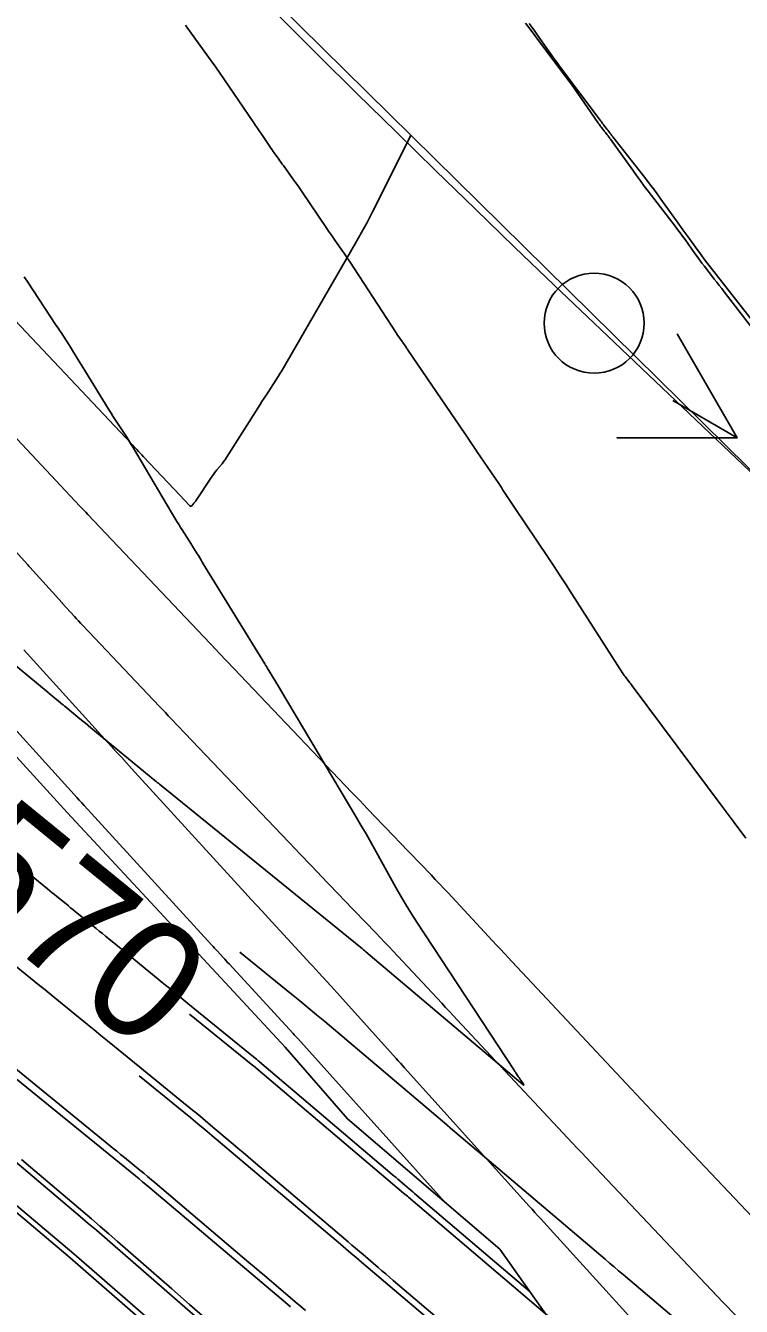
# Model space of a CAD drawing. Extents: x 954385 to 988206, y 1868364 to 1924553.
# Drawn here: x 955424.8 to 955460.6, y 1923273.7 to 1923337.7 of the extents above; entities that cross this region are included whole.
import ezdxf

# ---------------------------------------------------------------- set-up
doc = ezdxf.new("R2010")
doc.units = 0
for name, color, linetype in [('1', 7, 'Continuous'), ('Default', 7, 'Continuous'), ('Ex_Major Contours', 7, 'Continuous'), ('Ex_Minor Contours', 7, 'Continuous'), ('Perimeter', 7, 'Continuous'), ('Prop_Horiz Alignment', 7, 'Continuous'), ('Proposed Fill', 7, 'Continuous'), ('Slopes', 7, 'Continuous')]:
    doc.layers.add(name, color=color, linetype=linetype)

msp = doc.modelspace()

# ---------------------------------------------------------------- linework, layer by layer
for points in [[(955424.269, 1923322.936), (955430.343, 1923316.482), (955430.427, 1923316.393), (955430.51, 1923316.305), (955430.593, 1923316.216), (955430.677, 1923316.128), (955432.207, 1923314.508), (955432.23, 1923314.484), (955432.996, 1923313.676), (955433.023, 1923313.655), (955433.05, 1923313.648), (955433.076, 1923313.656), (955433.102, 1923313.679), (955433.205, 1923313.802), (955433.23, 1923313.832), (955433.254, 1923313.864), (955433.278, 1923313.896), (955433.3, 1923313.929), (955434.119, 1923315.161), (955434.175, 1923315.242), (955434.232, 1923315.322), (955434.292, 1923315.399), (955434.354, 1923315.476), (955434.606, 1923315.777), (955434.668, 1923315.853), (955434.727, 1923315.931), (955434.784, 1923316.012), (955434.837, 1923316.094), (955436.504, 1923318.733), (955436.603, 1923318.89), (955436.704, 1923319.046), (955436.805, 1923319.203), (955436.907, 1923319.358), (955437.42, 1923320.136), (955437.47, 1923320.214), (955437.519, 1923320.292), (955437.567, 1923320.37), (955437.614, 1923320.449), (955441.28, 1923326.801), (955441.578, 1923327.328), (955441.868, 1923327.859), (955442.15, 1923328.395), (955442.424, 1923328.935), (955444.039, 1923332.191)], [(955421.469, 1923320.079), (955427.507, 1923313.663), (955427.605, 1923313.559), (955427.703, 1923313.455), (955427.801, 1923313.351), (955427.899, 1923313.248), (955429.393, 1923311.666), (955429.429, 1923311.628), (955434.311, 1923306.478), (955434.448, 1923306.334), (955434.584, 1923306.191), (955434.72, 1923306.048), (955434.857, 1923305.904), (955441.097, 1923299.36), (955441.293, 1923299.155), (955441.488, 1923298.95), (955441.684, 1923298.746), (955441.88, 1923298.541), (955442.664, 1923297.722), (955442.861, 1923297.517), (955443.057, 1923297.313), (955443.253, 1923297.108), (955443.449, 1923296.904), (955445.05, 1923295.234), (955445.263, 1923295.011), (955445.476, 1923294.787), (955445.688, 1923294.562), (955445.899, 1923294.336), (955448.328, 1923291.732), (955448.522, 1923291.524), (955448.717, 1923291.316), (955448.911, 1923291.108), (955449.106, 1923290.9), (955455.045, 1923284.558), (955455.305, 1923284.281), (955455.565, 1923284.004), (955455.825, 1923283.728), (955456.086, 1923283.452), (955461.692, 1923277.529)], [(955418.409, 1923317.887), (955424.895, 1923310.718), (955424.948, 1923310.659), (955425.001, 1923310.601), (955426.617, 1923308.82), (955426.626, 1923308.81), (955427.232, 1923308.144), (955427.335, 1923308.032), (955427.437, 1923307.921), (955427.541, 1923307.81), (955427.644, 1923307.7), (955431.49, 1923303.644), (955431.633, 1923303.493), (955431.777, 1923303.342), (955431.92, 1923303.191), (955432.064, 1923303.04), (955438.282, 1923296.519), (955438.481, 1923296.31), (955438.681, 1923296.101), (955438.881, 1923295.892), (955439.081, 1923295.683), (955439.881, 1923294.849), (955440.081, 1923294.64), (955440.281, 1923294.432), (955440.482, 1923294.223), (955440.682, 1923294.015), (955442.293, 1923292.336), (955442.51, 1923292.11), (955442.725, 1923291.883), (955442.94, 1923291.655), (955443.154, 1923291.427), (955445.583, 1923288.822), (955445.774, 1923288.617), (955445.966, 1923288.412), (955446.157, 1923288.207), (955446.349, 1923288.002), (955452.35, 1923281.594), (955452.582, 1923281.347), (955452.814, 1923281.1), (955453.046, 1923280.854), (955453.279, 1923280.607), (955459.062, 1923274.497), (955459.654, 1923273.875), (955459.677, 1923273.851), (955459.699, 1923273.828), (955459.722, 1923273.804), (955459.744, 1923273.78), (955466.102, 1923267.163)], [(955456.245, 1923271.765), (955450.514, 1923278.073), (955450.375, 1923278.226), (955450.236, 1923278.379), (955450.098, 1923278.533), (955449.959, 1923278.686), (955443.728, 1923285.599), (955443.624, 1923285.715), (955443.52, 1923285.83), (955443.416, 1923285.946), (955443.312, 1923286.062), (955440.639, 1923289.037), (955440.49, 1923289.202), (955440.341, 1923289.366), (955440.191, 1923289.53), (955440.041, 1923289.693), (955439.439, 1923290.346), (955439.288, 1923290.51), (955439.138, 1923290.673), (955438.987, 1923290.836), (955438.837, 1923291), (955436.907, 1923293.097), (955436.621, 1923293.408), (955436.335, 1923293.72), (955436.049, 1923294.032), (955435.764, 1923294.344), (955430.09, 1923300.554), (955429.835, 1923300.833), (955429.58, 1923301.112), (955429.325, 1923301.392), (955429.071, 1923301.671), (955424.701, 1923306.475)], [(955445.762, 1923278.875), (955441.763, 1923283.313), (955441.61, 1923283.483), (955441.457, 1923283.652), (955441.304, 1923283.822), (955441.152, 1923283.992), (955438.397, 1923287.058), (955438.338, 1923287.123), (955438.278, 1923287.189), (955438.219, 1923287.254), (955438.159, 1923287.319), (955434.958, 1923290.79), (955434.885, 1923290.869), (955434.812, 1923290.948), (955434.739, 1923291.027), (955434.666, 1923291.106), (955434.375, 1923291.424), (955434.302, 1923291.503), (955434.229, 1923291.582), (955434.156, 1923291.662), (955434.083, 1923291.741), (955427.723, 1923298.702), (955427.599, 1923298.839), (955427.474, 1923298.975), (955427.35, 1923299.111), (955427.226, 1923299.248), (955422.583, 1923304.352)]]:
    msp.add_lwpolyline(points)
at = {"layer": '1'}
for points in [[(955432.783, 1923337.682), (955432.854, 1923337.583), (955434.066, 1923335.899), (955434.291, 1923335.585), (955434.514, 1923335.269), (955434.734, 1923334.951), (955434.952, 1923334.632), (955436.191, 1923332.805), (955436.283, 1923332.67), (955436.374, 1923332.535), (955436.466, 1923332.4), (955436.557, 1923332.266), (955436.998, 1923331.618), (955437.053, 1923331.538), (955437.108, 1923331.458), (955437.164, 1923331.378), (955437.22, 1923331.299), (955437.447, 1923330.982), (955437.503, 1923330.903), (955437.56, 1923330.824), (955437.617, 1923330.745), (955437.674, 1923330.666), (955438.182, 1923329.961), (955438.285, 1923329.817), (955438.387, 1923329.672), (955438.488, 1923329.526), (955438.588, 1923329.38), (955439.841, 1923327.534), (955439.935, 1923327.396), (955440.029, 1923327.259), (955440.123, 1923327.122), (955440.218, 1923326.986), (955440.598, 1923326.44), (955440.693, 1923326.303), (955440.786, 1923326.165), (955440.879, 1923326.027), (955440.97, 1923325.888), (955443.305, 1923322.318), (955443.312, 1923322.308), (955443.319, 1923322.297), (955443.338, 1923322.271), (955443.349, 1923322.256), (955443.6, 1923321.887), (955443.611, 1923321.872), (955443.625, 1923321.852), (955443.633, 1923321.84), (955443.8, 1923321.595), (955443.829, 1923321.552), (955443.858, 1923321.51), (955443.887, 1923321.468), (955443.915, 1923321.426), (955446.743, 1923317.294), (955446.794, 1923317.219), (955446.844, 1923317.144), (955446.895, 1923317.069), (955446.945, 1923316.993), (955447.145, 1923316.69), (955447.195, 1923316.614), (955447.245, 1923316.539), (955447.296, 1923316.464), (955447.346, 1923316.388), (955448.432, 1923314.782), (955448.498, 1923314.684), (955448.564, 1923314.585), (955448.629, 1923314.487), (955448.694, 1923314.387), (955448.953, 1923313.991), (955449.018, 1923313.891), (955449.083, 1923313.793), (955449.149, 1923313.694), (955449.215, 1923313.596), (955450.902, 1923311.087), (955451.204, 1923310.635), (955451.503, 1923310.182), (955451.8, 1923309.727), (955452.094, 1923309.27), (955454.633, 1923305.304), (955454.669, 1923305.249), (955454.707, 1923305.195), (955454.745, 1923305.142), (955454.785, 1923305.09), (955454.947, 1923304.883), (955454.987, 1923304.831), (955455.027, 1923304.779), (955455.066, 1923304.726), (955455.106, 1923304.674), (955459.601, 1923298.647), (955460.19, 1923297.859), (955460.781, 1923297.072)], [(955449.96, 1923337.759), (955450.102, 1923337.569), (955450.241, 1923337.377), (955450.377, 1923337.184), (955450.918, 1923336.406), (955451.055, 1923336.212), (955451.193, 1923336.02), (955451.332, 1923335.828), (955451.473, 1923335.638), (955453.503, 1923332.933), (955453.518, 1923332.913), (955453.532, 1923332.894), (955453.547, 1923332.875), (955453.561, 1923332.855), (955453.617, 1923332.777), (955453.631, 1923332.757), (955453.646, 1923332.738), (955453.66, 1923332.719), (955453.675, 1923332.7), (955453.798, 1923332.543), (955453.839, 1923332.49), (955453.88, 1923332.438), (955453.977, 1923332.313), (955453.99, 1923332.296), (955454.003, 1923332.279), (955454.016, 1923332.262), (955454.028, 1923332.245), (955454.077, 1923332.177), (955454.09, 1923332.159), (955454.102, 1923332.142), (955454.115, 1923332.126), (955454.128, 1923332.109), (955455.779, 1923330.007), (955455.973, 1923329.758), (955456.163, 1923329.507), (955456.351, 1923329.253), (955456.537, 1923328.998), (955457.406, 1923327.786), (955457.64, 1923327.46), (955457.874, 1923327.134), (955458.341, 1923326.483), (955458.459, 1923326.321), (955458.578, 1923326.16), (955458.699, 1923326), (955458.821, 1923325.842), (955461.642, 1923322.23)], [(955434.566, 1923269.532), (955427.026, 1923276.115), (955419.36, 1923282.565), (955416.875, 1923284.631), (955412.15, 1923288.602), (955411.797, 1923288.897), (955411.387, 1923289.24), (955406.788, 1923293.242), (955403.567, 1923296.344), (955402.028, 1923297.845), (955397.327, 1923302.509), (955396.099, 1923303.811), (955392.576, 1923307.124), (955388.578, 1923311.227), (955387.953, 1923311.866), (955383.437, 1923316.711), (955381.374, 1923318.952), (955378.994, 1923321.623), (955374.705, 1923326.677)], [(955424.726, 1923325.119), (955424.938, 1923324.79), (955425.152, 1923324.463), (955426.324, 1923322.688), (955426.385, 1923322.597), (955426.445, 1923322.506), (955426.505, 1923322.415), (955426.565, 1923322.324), (955426.806, 1923321.961), (955426.866, 1923321.869), (955426.925, 1923321.778), (955426.983, 1923321.685), (955427.04, 1923321.592), (955427.419, 1923320.973), (955427.501, 1923320.838), (955427.583, 1923320.704), (955427.665, 1923320.57), (955427.748, 1923320.436), (955428.965, 1923318.456), (955429.06, 1923318.303), (955429.156, 1923318.15), (955429.254, 1923317.999), (955429.353, 1923317.848), (955429.751, 1923317.246), (955429.849, 1923317.095), (955429.946, 1923316.942), (955430.041, 1923316.789), (955430.134, 1923316.634), (955432.306, 1923312.971), (955432.382, 1923312.845), (955432.459, 1923312.719), (955432.537, 1923312.593), (955432.615, 1923312.468), (955433.079, 1923311.74), (955433.091, 1923311.721), (955433.103, 1923311.702), (955433.128, 1923311.664), (955433.135, 1923311.655), (955433.141, 1923311.645), (955433.147, 1923311.636), (955433.153, 1923311.626), (955433.321, 1923311.351), (955433.372, 1923311.268), (955433.423, 1923311.185), (955433.566, 1923310.951), (955433.575, 1923310.936), (955433.584, 1923310.922), (955433.604, 1923310.892), (955433.613, 1923310.878), (955433.622, 1923310.863), (955436.74, 1923305.786), (955436.751, 1923305.769), (955436.761, 1923305.752), (955436.772, 1923305.735), (955436.783, 1923305.718), (955436.827, 1923305.651), (955436.838, 1923305.634), (955436.849, 1923305.617), (955436.86, 1923305.6), (955436.87, 1923305.583), (955437.257, 1923304.937), (955437.325, 1923304.823), (955437.393, 1923304.71), (955437.461, 1923304.596), (955437.528, 1923304.482), (955441.289, 1923298.161), (955441.548, 1923297.722), (955441.803, 1923297.282), (955442.055, 1923296.839), (955442.303, 1923296.394), (955443.291, 1923294.612), (955443.541, 1923294.169), (955443.801, 1923293.731), (955444.068, 1923293.298), (955444.343, 1923292.869), (955449.198, 1923285.478), (955449.22, 1923285.444), (955449.243, 1923285.41), (955449.265, 1923285.377), (955449.288, 1923285.343), (955449.403, 1923285.173), (955449.424, 1923285.142), (955449.446, 1923285.11), (955449.489, 1923285.048), (955449.5, 1923285.032), (955449.51, 1923285.016), (955449.521, 1923285), (955449.531, 1923284.984), (955449.663, 1923284.779), (955449.68, 1923284.748), (955449.683, 1923284.735), (955449.67, 1923284.739), (955449.642, 1923284.761), (955449.324, 1923285.03), (955449.315, 1923285.038), (955441.8, 1923291.393), (955441.736, 1923291.447), (955441.671, 1923291.501), (955441.606, 1923291.554), (955441.541, 1923291.607), (955431.485, 1923299.765), (955431.427, 1923299.812), (955431.369, 1923299.859), (955431.311, 1923299.907), (955431.253, 1923299.954), (955428.05, 1923302.586), (955427.915, 1923302.697), (955427.779, 1923302.809), (955427.644, 1923302.92), (955427.509, 1923303.031), (955426.762, 1923303.645), (955426.729, 1923303.672), (955426.697, 1923303.699), (955426.664, 1923303.726), (955426.631, 1923303.753), (955426.435, 1923303.916), (955426.328, 1923304.004), (955426.06, 1923304.227), (955425.959, 1923304.31), (955425.921, 1923304.341), (955423.007, 1923306.75)], [(955458.51, 1923271.998), (955454.646, 1923275.276), (955454.423, 1923275.465), (955454.2, 1923275.655), (955453.976, 1923275.844), (955453.753, 1923276.034), (955447.405, 1923281.421), (955446.984, 1923281.778), (955446.563, 1923282.135), (955446.141, 1923282.492), (955445.72, 1923282.849), (955439.736, 1923287.908), (955439.324, 1923288.255), (955438.91, 1923288.6), (955438.495, 1923288.942), (955438.077, 1923289.282), (955435.501, 1923291.373)], [(955438.036, 1923273.658), (955437.782, 1923273.872), (955430.997, 1923279.61), (955430.818, 1923279.76), (955430.639, 1923279.91), (955430.459, 1923280.058), (955430.278, 1923280.206), (955420.385, 1923288.232)], [(955451.211, 1923272.953), (955443.929, 1923279.133), (955443.867, 1923279.186), (955443.805, 1923279.238), (955443.743, 1923279.291), (955443.681, 1923279.343), (955436.171, 1923285.694), (955436.156, 1923285.706), (955436.141, 1923285.719), (955432.98, 1923288.283)], [(955434.952, 1923271.724), (955429.138, 1923276.788), (955428.735, 1923277.137), (955428.331, 1923277.485), (955427.926, 1923277.832), (955427.519, 1923278.176), (955418.576, 1923285.729)], [(955430.46, 1923285.193), (955432.691, 1923283.383), (955433.044, 1923283.095), (955433.395, 1923282.806), (955433.745, 1923282.514), (955434.094, 1923282.221), (955440.524, 1923276.784), (955440.786, 1923276.562), (955441.047, 1923276.341), (955441.309, 1923276.119), (955441.57, 1923275.897), (955448.484, 1923270.03)]]:
    msp.add_lwpolyline(points, dxfattribs=at)
at = {"layer": 'Default'}
msp.add_line((955858.372, 1922937.149), (955453.201, 1923322.797), dxfattribs=at)
msp.add_arc((956111.568, 1924014.493), 954.93, 205.346268, 226.414195, dxfattribs=at)
at = {"layer": 'Ex_Major Contours'}
for points in [[(955449.778, 1923337.784), (955450.012, 1923337.476), (955450.244, 1923337.166), (955450.476, 1923336.857), (955451.932, 1923334.905), (955452.087, 1923334.696), (955452.239, 1923334.485), (955452.388, 1923334.273), (955452.536, 1923334.059), (955453.387, 1923332.814), (955453.401, 1923332.793), (955453.415, 1923332.772), (955453.43, 1923332.752), (955453.444, 1923332.732), (955453.503, 1923332.651), (955453.518, 1923332.63), (955453.533, 1923332.61), (955453.548, 1923332.591), (955453.564, 1923332.571), (955453.684, 1923332.423), (955453.704, 1923332.398), (955453.725, 1923332.372), (955453.745, 1923332.346), (955453.765, 1923332.321), (955453.859, 1923332.2), (955453.872, 1923332.183), (955453.886, 1923332.166), (955453.899, 1923332.148), (955453.912, 1923332.13), (955453.963, 1923332.06), (955453.976, 1923332.042), (955453.989, 1923332.024), (955454.002, 1923332.006), (955454.014, 1923331.989), (955455.126, 1923330.432), (955455.317, 1923330.167), (955455.51, 1923329.905), (955455.706, 1923329.644), (955455.903, 1923329.384), (955457.246, 1923327.643), (955457.372, 1923327.477), (955457.496, 1923327.31), (955457.62, 1923327.143), (955457.741, 1923326.974), (955458.232, 1923326.284), (955458.349, 1923326.12), (955458.469, 1923325.958), (955458.589, 1923325.798), (955458.712, 1923325.638), (955459.204, 1923325.003), (955459.327, 1923324.844), (955459.45, 1923324.685), (955459.573, 1923324.526), (955459.696, 1923324.367), (955461.396, 1923322.166)], [(955450.001, 1923274.405), (955444.226, 1923279.328), (955444.134, 1923279.407), (955444.041, 1923279.486), (955443.948, 1923279.565), (955443.856, 1923279.644), (955443.485, 1923279.958), (955443.392, 1923280.037), (955443.3, 1923280.116), (955443.207, 1923280.194), (955443.114, 1923280.273), (955436.481, 1923285.902), (955436.442, 1923285.934), (955436.404, 1923285.966), (955436.365, 1923285.998), (955436.327, 1923286.03), (955436.093, 1923286.22), (955436.016, 1923286.283), (955432.901, 1923288.821), (955432.6, 1923289.067), (955432.298, 1923289.312), (955431.996, 1923289.558), (955431.695, 1923289.804), (955430.199, 1923291.023), (955429.728, 1923291.407), (955428.943, 1923292.047), (955428.786, 1923292.175), (955428.629, 1923292.303), (955428.472, 1923292.431), (955428.315, 1923292.559), (955427.273, 1923293.409), (955427.158, 1923293.503), (955427.043, 1923293.596), (955426.928, 1923293.69), (955426.813, 1923293.784), (955426.352, 1923294.158), (955426.237, 1923294.252), (955426.122, 1923294.346), (955426.007, 1923294.44), (955425.892, 1923294.535), (955424.627, 1923295.58)]]:
    msp.add_lwpolyline(points, dxfattribs=at)
at = {"layer": 'Ex_Minor Contours'}
for points in [[(955423.612, 1923291.244), (955425.494, 1923289.714), (955425.683, 1923289.56), (955425.872, 1923289.407), (955426.061, 1923289.253), (955426.25, 1923289.099), (955427.885, 1923287.767), (955428.221, 1923287.493), (955428.556, 1923287.22), (955428.892, 1923286.946), (955429.227, 1923286.673), (955433.137, 1923283.488), (955433.392, 1923283.279), (955433.646, 1923283.069), (955433.899, 1923282.857), (955434.15, 1923282.644), (955435.155, 1923281.791), (955435.407, 1923281.577), (955435.658, 1923281.364), (955435.909, 1923281.151), (955436.161, 1923280.937), (955440.906, 1923276.908), (955441.095, 1923276.748), (955441.283, 1923276.588), (955441.471, 1923276.428), (955441.659, 1923276.268), (955442.412, 1923275.626), (955442.6, 1923275.466), (955442.788, 1923275.305), (955442.976, 1923275.145), (955443.164, 1923274.984), (955448.748, 1923270.224)], [(955423.188, 1923286.449), (955428.958, 1923281.749), (955429.151, 1923281.591), (955429.344, 1923281.434), (955429.538, 1923281.276), (955429.731, 1923281.119), (955430.504, 1923280.489), (955430.697, 1923280.331), (955430.889, 1923280.172), (955431.08, 1923280.012), (955431.27, 1923279.851), (955435.95, 1923275.877), (955436.207, 1923275.659), (955436.465, 1923275.44), (955436.722, 1923275.221), (955436.98, 1923275.003), (955438.01, 1923274.128), (955438.268, 1923273.909), (955438.525, 1923273.69), (955438.782, 1923273.472)], [(955424.592, 1923281.014), (955425.029, 1923280.644), (955425.465, 1923280.274), (955425.902, 1923279.904), (955427.648, 1923278.425), (955428.084, 1923278.054), (955428.519, 1923277.682), (955428.952, 1923277.308), (955429.383, 1923276.932), (955431.2, 1923275.344), (955432.093, 1923274.564), (955432.986, 1923273.784), (955435.067, 1923271.965)]]:
    msp.add_lwpolyline(points, dxfattribs=at)
at = {"layer": 'Perimeter'}
for points in [[(955453.831, 1923268.974), (955448.495, 1923276.541), (955440.881, 1923283.045), (955437.759, 1923286.64), (955433.675, 1923291.02), (955426.871, 1923298.362), (955421.789, 1923303.911), (955420.109, 1923305.748), (955413.351, 1923313.137), (955406.749, 1923320.685), (955406.556, 1923320.9), (955399.449, 1923328.966), (955392.84, 1923336.482), (955392.199, 1923337.216), (955386.259, 1923344.026), (955380.84, 1923350.244), (955404.441, 1923372.803), (955430.664, 1923345.369), (955463.111, 1923313.401), (955497.691, 1923280.642), (955532.806, 1923247.125)], [(955434.763, 1923269.739), (955427.204, 1923276.301), (955419.541, 1923282.755), (955417.059, 1923284.825), (955412.343, 1923288.802), (955411.99, 1923289.097), (955411.581, 1923289.441), (955406.993, 1923293.451), (955403.775, 1923296.555), (955402.239, 1923298.058), (955397.526, 1923302.708), (955396.3, 1923304.011), (955392.83, 1923307.374), (955388.839, 1923311.481), (955388.223, 1923312.128), (955383.716, 1923316.978), (955381.657, 1923319.222), (955379.281, 1923321.895), (955374.994, 1923326.947), (955374.76, 1923327.223), (955370.778, 1923332.058), (955367.846, 1923335.199), (955366.184, 1923336.82), (955361.436, 1923341.447)]]:
    msp.add_lwpolyline(points, dxfattribs=at)
at = {"layer": 'Prop_Horiz Alignment'}
msp.add_circle((955453.201, 1923322.797), 2.5, dxfattribs=at)
at = {"layer": 'Proposed Fill'}
msp.add_lwpolyline([(955453.831, 1923268.974), (955448.495, 1923276.541), (955440.881, 1923283.045), (955437.759, 1923286.64), (955433.675, 1923291.02), (955426.871, 1923298.362), (955421.789, 1923303.911), (955420.109, 1923305.748), (955413.351, 1923313.137), (955406.749, 1923320.685), (955406.556, 1923320.9), (955399.449, 1923328.966), (955392.84, 1923336.482), (955392.199, 1923337.216), (955386.259, 1923344.026), (955380.84, 1923350.244)], dxfattribs=at)
at = {"layer": 'Slopes'}
msp.add_lwpolyline([(955457.131, 1923318.928), (955460.343, 1923317.066), (955454.343, 1923317.076), (955460.343, 1923317.066), (955457.352, 1923322.267)], dxfattribs=at)

# ---------------------------------------------------------------- texts
at = {"layer": '1'}
msp.add_text('570', height=6, rotation=320.79413, dxfattribs=at).set_placement((955420.291, 1923294.763))

doc.saveas('drawing.dxf')
